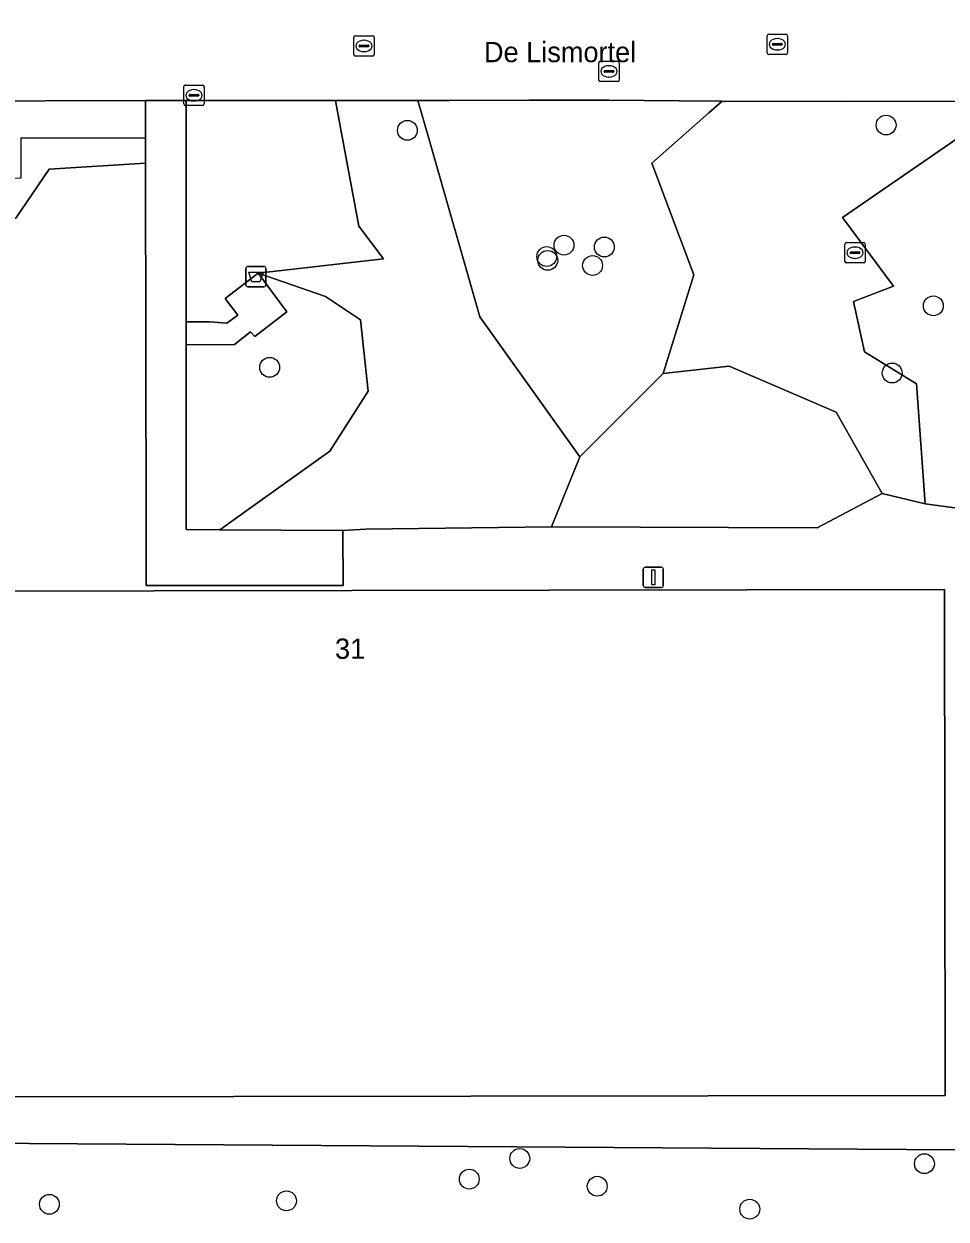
# Model space of a CAD drawing. Extents: x 161477 to 163040, y 383680 to 384871.
# Drawn here: x 162572.2 to 162617.6, y 384502.3 to 384561.2 of the extents above; entities that cross this region are included whole.
import ezdxf

# ---------------------------------------------------------------- set-up
doc = ezdxf.new("R2010")
doc.units = 0
for name, color, linetype in [('IMGEO_Afvalbak', 7, 'Continuous'), ('IMGEO_Boom', 7, 'Continuous'), ('IMGEO_Groenvoorziening', 7, 'Continuous'), ('IMGEO_Kolk', 7, 'Continuous'), ('IMGEO_Lichtmast', 7, 'Continuous'), ('IMGEO_Openbare_ruimte_label', 7, 'Continuous'), ('IMGEO_Pand', 7, 'Continuous'), ('IMGEO_Pand_nummerreeks', 7, 'Continuous'), ('IMGEO_Rijbaan_lokaal_open', 7, 'Continuous'), ('IMGEO_Rioolput', 7, 'Continuous'), ('IMGEO_Voetpad_gesloten', 7, 'Continuous'), ('IMGEO_Voetpad_open', 7, 'Continuous')]:
    doc.layers.add(name, color=color, linetype=linetype)

msp = doc.modelspace()

# ---------------------------------------------------------------- linework, layer by layer
at = {"layer": 'IMGEO_Afvalbak'}
for p, q in [((162583.125, 384548.34), (162583.125, 384549.14)), ((162583.125, 384549.14), (162583.125, 384548.34)), ((162583.225, 384549.24), (162584.015, 384549.24)), ((162584.015, 384549.24), (162583.225, 384549.24)), ((162584.115, 384549.14), (162584.115, 384548.34)), ((162584.115, 384548.34), (162584.115, 384549.14)), ((162584.015, 384548.24), (162583.225, 384548.24)), ((162583.225, 384548.24), (162584.015, 384548.24))]:
    msp.add_line(p, q, dxfattribs=at)
msp.add_lwpolyline([(162583.268, 384548.954), (162583.972, 384548.954), (162583.823, 384548.484), (162583.417, 384548.484), (162583.268, 384548.954)], dxfattribs=at)
for centre, start, end in [((162583.225, 384549.14), 90, 180), ((162583.225, 384549.14), 90, 180), ((162584.015, 384549.14), 0, 90), ((162584.015, 384549.14), 360, 90), ((162583.225, 384548.34), 180, 270), ((162583.225, 384548.34), 180, 270), ((162584.015, 384548.34), 270, 0), ((162584.015, 384548.34), 270, 0)]:
    msp.add_arc(centre, 0.1, start, end, dxfattribs=at)
at = {"layer": 'IMGEO_Boom'}
for centre in [(162591.09, 384555.95), (162614.69, 384556.21), (162598.81, 384550.29), (162600.8, 384550.2), (162597.96, 384549.73), (162598.01, 384549.54), (162600.22, 384549.29), (162617.02, 384547.3), (162584.3, 384544.27), (162614.99, 384543.99), (162596.63, 384505.28), (162616.58, 384505.02), (162594.14, 384504.26), (162600.45, 384503.91), (162573.44, 384503.02), (162585.13, 384503.19), (162607.97, 384502.78)]:
    msp.add_circle(centre, 0.489, dxfattribs=at)
at = {"layer": 'IMGEO_Groenvoorziening'}
for points in [[(162587.795, 384556.073), (162587.544, 384557.427), (162580.507, 384557.425), (162580.176, 384557.424), (162580.179, 384546.516), (162580.684, 384546.511), (162581.334, 384546.505), (162582.192, 384546.449), (162582.724, 384546.838), (162582.103, 384547.665), (162583.731, 384548.911), (162589.912, 384549.611), (162588.697, 384551.222)], [(162594.669, 384546.754), (162592.146, 384555.551), (162591.608, 384557.429), (162587.544, 384557.427), (162587.795, 384556.073), (162588.697, 384551.222), (162589.912, 384549.611), (162583.731, 384548.911), (162587.045, 384547.76), (162588.78, 384546.613), (162589.156, 384543.093), (162587.261, 384540.131), (162583.362, 384537.346), (162581.844, 384536.262), (162587.909, 384536.233), (162589.036, 384536.296), (162598.201, 384536.417), (162599.597, 384539.863)], [(162603.134, 384554.338), (162605.948, 384556.811), (162606.611, 384557.394), (162604.501, 384557.403), (162601.021, 384557.434), (162597.072, 384557.436), (162593.134, 384557.429), (162593.115, 384557.429), (162591.608, 384557.429), (162592.146, 384555.551), (162594.669, 384546.754), (162599.597, 384539.863), (162603.699, 384543.969), (162605.213, 384548.827)], [(162612.549, 384551.662), (162619.288, 384556.308), (162620.86, 384557.39), (162612.716, 384557.368), (162606.611, 384557.394), (162605.948, 384556.811), (162603.134, 384554.338), (162605.213, 384548.827), (162603.699, 384543.969), (162606.947, 384544.324), (162612.223, 384542.056), (162614.492, 384538.06), (162616.617, 384537.538), (162616.184, 384543.455), (162613.624, 384545.028), (162613.08, 384547.512), (162615.059, 384548.264)], [(162568.913, 384551.018), (162571.785, 384551.626), (162573.428, 384554.029), (162578.18, 384554.338), (162578.178, 384555.564), (162572.04, 384555.585), (162572.035, 384553.589), (162569.05, 384553.57), (162569.008, 384555.583), (162568.811, 384555.57), (162567.829, 384554.53), (162565.656, 384552.359), (162563.522, 384550.15), (162562.232, 384548.672), (162560.972, 384547.169), (162558.412, 384544.207), (162556.829, 384542.463), (162557.215, 384542.353), (162558.806, 384541.9), (162567.351, 384542.28), (162570.177, 384544.412), (162570.163, 384546.572)], [(162589.156, 384543.093), (162588.78, 384546.613), (162587.045, 384547.76), (162583.731, 384548.911), (162585.145, 384547.005), (162583.567, 384545.793), (162583.361, 384546.024), (162582.57, 384545.39), (162580.179, 384545.379), (162580.181, 384536.27), (162581.844, 384536.262), (162583.362, 384537.346), (162587.261, 384540.131)], [(162612.223, 384542.056), (162606.947, 384544.324), (162603.699, 384543.969), (162599.597, 384539.863), (162598.201, 384536.417), (162611.287, 384536.352), (162614.492, 384538.06)], [(162617.572, 384533.319), (162617.611, 384508.389), (162559.132, 384508.299), (162559.093, 384533.229)]]:
    msp.add_lwpolyline(points, close=True, dxfattribs=at)
for points in [[(162625.625, 384557.332), (162625.058, 384557.402), (162620.86, 384557.39), (162619.288, 384556.308), (162612.549, 384551.662), (162615.059, 384548.264), (162613.08, 384547.512), (162613.624, 384545.028), (162616.184, 384543.455), (162616.617, 384537.538), (162620.49, 384537.015), (162623.192, 384529.815), (162625.95, 384529.646), (162629.932, 384534.997), (162630.612, 384538.15), (162630.343, 384552.892)], [(162555.579, 384506.126), (162618.089, 384505.711), (162619.789, 384505.699), (162620.199, 384524.005), (162620.248, 384526.221), (162620.49, 384537.015), (162616.617, 384537.538), (162614.492, 384538.06), (162611.287, 384536.352), (162598.201, 384536.417), (162589.036, 384536.296), (162587.909, 384536.233), (162587.931, 384533.515), (162578.218, 384533.515), (162578.216, 384533.887), (162578.206, 384536.25), (162578.18, 384554.338), (162573.428, 384554.029), (162571.785, 384551.626)], [(162618.089, 384505.711), (162555.579, 384506.126)]]:
    msp.add_lwpolyline(points, dxfattribs=at)
at = {"layer": 'IMGEO_Kolk'}
for p, q in [((162600.527, 384558.43), (162600.527, 384559.282)), ((162600.602, 384559.356), (162601.454, 384559.356)), ((162601.528, 384559.282), (162601.528, 384558.43)), ((162600.786, 384558.85), (162600.786, 384558.862)), ((162601.224, 384558.813), (162600.826, 384558.813)), ((162600.829, 384558.899), (162601.227, 384558.899)), ((162601.015, 384559.136), (162601.04, 384559.136)), ((162601.27, 384558.862), (162601.27, 384558.85)), ((162580.066, 384557.251), (162580.066, 384558.103)), ((162580.141, 384558.177), (162580.993, 384558.177)), ((162581.067, 384558.103), (162581.067, 384557.251)), ((162601.454, 384558.356), (162600.602, 384558.356)), ((162601.038, 384558.576), (162601.013, 384558.576)), ((162580.325, 384557.671), (162580.325, 384557.683)), ((162580.763, 384557.634), (162580.365, 384557.634)), ((162580.368, 384557.72), (162580.766, 384557.72)), ((162580.554, 384557.957), (162580.579, 384557.957)), ((162580.809, 384557.683), (162580.809, 384557.671)), ((162580.993, 384557.177), (162580.141, 384557.177)), ((162580.577, 384557.397), (162580.552, 384557.397))]:
    msp.add_line(p, q, dxfattribs=at)
for points in [[(162600.527, 384558.43), (162600.527, 384559.282)], [(162600.602, 384559.356), (162601.454, 384559.356)], [(162601.528, 384559.282), (162601.528, 384558.43)], [(162580.066, 384557.251), (162580.066, 384558.103)], [(162580.141, 384558.177), (162580.993, 384558.177)], [(162581.067, 384558.103), (162581.067, 384557.251)], [(162601.454, 384558.356), (162600.602, 384558.356)], [(162580.993, 384557.177), (162580.141, 384557.177)]]:
    msp.add_lwpolyline(points, dxfattribs=at)
for centre, radius, start, end in [((162600.604, 384559.28), 0.0765, 91.55205, 178.44795), ((162600.604, 384559.28), 0.0765, 91.55205, 178.44795), ((162601.452, 384559.28), 0.0765, 1.55205, 88.44795), ((162601.452, 384559.28), 0.0765, 1.55205, 88.44795), ((162600.826, 384558.859), 0.0403, 85.87752, 175.75265), ((162600.823, 384558.849), 0.0366, 178.93798, 274.71019), ((162601.227, 384558.856), 0.043, 264.86636, 352.45326), ((162601.231, 384558.861), 0.0386, 1.73085, 96.63898), ((162580.143, 384558.101), 0.0765, 91.55205, 178.44795), ((162580.143, 384558.101), 0.0765, 91.55205, 178.44795), ((162580.991, 384558.101), 0.0765, 1.55205, 88.44795), ((162580.991, 384558.101), 0.0765, 1.55205, 88.44795), ((162600.604, 384558.432), 0.0765, 181.55205, 268.44795), ((162600.604, 384558.432), 0.0765, 181.55205, 268.44795), ((162601.452, 384558.432), 0.0765, 271.55205, 358.44795), ((162601.452, 384558.432), 0.0765, 271.55205, 358.44795), ((162580.365, 384557.68), 0.0403, 85.87752, 175.75265), ((162580.362, 384557.67), 0.0366, 178.93798, 274.71019), ((162580.766, 384557.677), 0.043, 264.86636, 352.45326), ((162580.77, 384557.682), 0.0386, 1.73085, 96.63898), ((162580.143, 384557.253), 0.0765, 181.55205, 268.44795), ((162580.143, 384557.253), 0.0765, 181.55205, 268.44795), ((162580.991, 384557.253), 0.0765, 271.55205, 358.44795), ((162580.991, 384557.253), 0.0765, 271.55205, 358.44795)]:
    msp.add_arc(centre, radius, start, end, dxfattribs=at)
for centre, major_axis, ratio, start_param, end_param in [((162601.014, 384558.856), (-0.387, 0.002), 0.722429, 4.712389, 7.853982), ((162601.039, 384558.856), (-0.39, 0.002), 0.717154, 1.570796, 4.712389), ((162580.553, 384557.677), (-0.387, 0.002), 0.722429, 4.712389, 7.853982), ((162580.578, 384557.677), (-0.39, 0.002), 0.717154, 1.570796, 4.712389)]:
    msp.add_ellipse(centre, major_axis=major_axis, ratio=ratio, start_param=start_param, end_param=end_param, dxfattribs=at)
at = {"layer": 'IMGEO_Lichtmast'}
for p, q in [((162602.715, 384533.52), (162602.715, 384534.32)), ((162602.715, 384534.32), (162602.715, 384533.52)), ((162602.815, 384534.42), (162603.605, 384534.42)), ((162603.605, 384534.42), (162602.815, 384534.42)), ((162603.705, 384534.32), (162603.705, 384533.52)), ((162603.705, 384533.52), (162603.705, 384534.32)), ((162603.605, 384533.42), (162602.815, 384533.42)), ((162602.815, 384533.42), (162603.605, 384533.42))]:
    msp.add_line(p, q, dxfattribs=at)
msp.add_lwpolyline([(162603.135, 384534.295), (162603.285, 384534.295), (162603.285, 384533.545), (162603.135, 384533.545), (162603.135, 384534.295)], dxfattribs=at)
for centre, start, end in [((162602.815, 384534.32), 90, 180), ((162602.815, 384534.32), 90, 180), ((162603.605, 384534.32), 0, 90), ((162603.605, 384534.32), 360, 90), ((162602.815, 384533.52), 180, 270), ((162602.815, 384533.52), 180, 270), ((162603.605, 384533.52), 270, 0), ((162603.605, 384533.52), 270, 0)]:
    msp.add_arc(centre, 0.1, start, end, dxfattribs=at)
at = {"layer": 'IMGEO_Pand'}
msp.add_lwpolyline([(162559.132, 384508.299), (162617.611, 384508.389), (162617.572, 384533.319), (162559.093, 384533.229)], close=True, dxfattribs=at)
at = {"layer": 'IMGEO_Rijbaan_lokaal_open'}
msp.add_lwpolyline([(162522.93, 384557.322), (162525.022, 384557.351), (162535.666, 384557.365), (162547.678, 384557.359), (162556.15, 384557.366), (162556.984, 384557.368), (162568.278, 384557.395), (162578.175, 384557.419), (162580.176, 384557.424), (162580.507, 384557.425), (162587.544, 384557.427), (162591.608, 384557.429), (162593.115, 384557.429), (162593.134, 384557.429), (162597.072, 384557.436), (162601.021, 384557.434), (162604.501, 384557.403), (162606.611, 384557.394), (162612.716, 384557.368), (162620.86, 384557.39), (162625.058, 384557.402), (162625.625, 384557.332), (162625.64, 384557.841), (162625.738, 384561.196)], dxfattribs=at)
at = {"layer": 'IMGEO_Rioolput'}
for p, q in [((162588.449, 384559.684), (162588.449, 384560.536)), ((162588.524, 384560.61), (162589.376, 384560.61)), ((162589.45, 384560.536), (162589.45, 384559.684)), ((162608.829, 384559.764), (162608.829, 384560.616)), ((162608.904, 384560.69), (162609.756, 384560.69)), ((162609.317, 384560.47), (162609.342, 384560.47)), ((162609.83, 384560.616), (162609.83, 384559.764)), ((162588.708, 384560.104), (162588.708, 384560.116)), ((162589.146, 384560.067), (162588.748, 384560.067)), ((162588.751, 384560.153), (162589.149, 384560.153)), ((162588.937, 384560.39), (162588.962, 384560.39)), ((162589.192, 384560.116), (162589.192, 384560.104)), ((162609.088, 384560.184), (162609.088, 384560.196)), ((162609.526, 384560.147), (162609.128, 384560.147)), ((162609.131, 384560.233), (162609.529, 384560.233)), ((162609.34, 384559.91), (162609.315, 384559.91)), ((162609.572, 384560.196), (162609.572, 384560.184)), ((162589.376, 384559.61), (162588.524, 384559.61)), ((162588.96, 384559.83), (162588.935, 384559.83)), ((162609.756, 384559.69), (162608.904, 384559.69)), ((162612.659, 384549.494), (162612.659, 384550.346)), ((162612.734, 384550.42), (162613.586, 384550.42)), ((162612.918, 384549.914), (162612.918, 384549.926)), ((162613.356, 384549.877), (162612.958, 384549.877)), ((162612.961, 384549.963), (162613.359, 384549.963)), ((162613.147, 384550.2), (162613.172, 384550.2)), ((162613.402, 384549.926), (162613.402, 384549.914)), ((162613.66, 384550.346), (162613.66, 384549.494)), ((162613.586, 384549.42), (162612.734, 384549.42)), ((162613.17, 384549.64), (162613.145, 384549.64))]:
    msp.add_line(p, q, dxfattribs=at)
for points in [[(162588.449, 384559.684), (162588.449, 384560.536)], [(162588.524, 384560.61), (162589.376, 384560.61)], [(162589.45, 384560.536), (162589.45, 384559.684)], [(162608.829, 384559.764), (162608.829, 384560.616)], [(162608.904, 384560.69), (162609.756, 384560.69)], [(162609.83, 384560.616), (162609.83, 384559.764)], [(162589.376, 384559.61), (162588.524, 384559.61)], [(162609.756, 384559.69), (162608.904, 384559.69)], [(162612.659, 384549.494), (162612.659, 384550.346)], [(162612.734, 384550.42), (162613.586, 384550.42)], [(162613.66, 384550.346), (162613.66, 384549.494)], [(162613.586, 384549.42), (162612.734, 384549.42)]]:
    msp.add_lwpolyline(points, dxfattribs=at)
for centre, radius, start, end in [((162588.526, 384560.534), 0.0765, 91.55205, 178.44795), ((162588.526, 384560.534), 0.0765, 91.55205, 178.44795), ((162589.374, 384560.534), 0.0765, 1.55205, 88.44795), ((162589.374, 384560.534), 0.0765, 1.55205, 88.44795), ((162608.906, 384560.614), 0.0765, 91.55205, 178.44795), ((162608.906, 384560.614), 0.0765, 91.55205, 178.44795), ((162609.754, 384560.614), 0.0765, 1.55205, 88.44795), ((162609.754, 384560.614), 0.0765, 1.55205, 88.44795), ((162588.748, 384560.113), 0.0403, 85.87752, 175.75265), ((162588.745, 384560.103), 0.0366, 178.93798, 274.71019), ((162589.149, 384560.11), 0.043, 264.86636, 352.45326), ((162589.153, 384560.115), 0.0386, 1.73085, 96.63898), ((162609.128, 384560.193), 0.0403, 85.87752, 175.75265), ((162609.125, 384560.183), 0.0366, 178.93798, 274.71019), ((162609.529, 384560.19), 0.043, 264.86636, 352.45326), ((162609.533, 384560.195), 0.0386, 1.73085, 96.63898), ((162588.526, 384559.686), 0.0765, 181.55205, 268.44795), ((162588.526, 384559.686), 0.0765, 181.55205, 268.44795), ((162589.374, 384559.686), 0.0765, 271.55205, 358.44795), ((162589.374, 384559.686), 0.0765, 271.55205, 358.44795), ((162608.906, 384559.766), 0.0765, 181.55205, 268.44795), ((162608.906, 384559.766), 0.0765, 181.55205, 268.44795), ((162609.754, 384559.766), 0.0765, 271.55205, 358.44795), ((162609.754, 384559.766), 0.0765, 271.55205, 358.44795), ((162612.736, 384550.344), 0.0765, 91.55205, 178.44795), ((162612.736, 384550.344), 0.0765, 91.55205, 178.44795), ((162612.958, 384549.923), 0.0403, 85.87752, 175.75265), ((162612.955, 384549.913), 0.0366, 178.93798, 274.71019), ((162613.359, 384549.92), 0.043, 264.86636, 352.45326), ((162613.363, 384549.925), 0.0386, 1.73085, 96.63898), ((162613.584, 384550.344), 0.0765, 1.55205, 88.44795), ((162613.584, 384550.344), 0.0765, 1.55205, 88.44795), ((162612.736, 384549.496), 0.0765, 181.55205, 268.44795), ((162612.736, 384549.496), 0.0765, 181.55205, 268.44795), ((162613.584, 384549.496), 0.0765, 271.55205, 358.44795), ((162613.584, 384549.496), 0.0765, 271.55205, 358.44795)]:
    msp.add_arc(centre, radius, start, end, dxfattribs=at)
for centre, major_axis, ratio, start_param, end_param in [((162609.316, 384560.19), (-0.387, 0.002), 0.722429, 4.712389, 7.853982), ((162609.341, 384560.19), (-0.39, 0.002), 0.717154, 1.570796, 4.712389), ((162588.936, 384560.11), (-0.387, 0.002), 0.722429, 4.712389, 7.853982), ((162588.961, 384560.11), (-0.39, 0.002), 0.717154, 1.570796, 4.712389), ((162613.146, 384549.92), (-0.387, 0.002), 0.722429, 4.712389, 7.853982), ((162613.171, 384549.92), (-0.39, 0.002), 0.717154, 1.570796, 4.712389)]:
    msp.add_ellipse(centre, major_axis=major_axis, ratio=ratio, start_param=start_param, end_param=end_param, dxfattribs=at)
at = {"layer": 'IMGEO_Voetpad_gesloten'}
msp.add_lwpolyline([(162587.909, 384536.233), (162581.844, 384536.262), (162580.181, 384536.27), (162580.179, 384545.379), (162580.179, 384546.516), (162580.176, 384557.424), (162578.175, 384557.419), (162578.175, 384557.163), (162578.178, 384555.564), (162578.18, 384554.338), (162578.206, 384536.25), (162578.216, 384533.887), (162578.218, 384533.515), (162587.931, 384533.515)], close=True, dxfattribs=at)
at = {"layer": 'IMGEO_Voetpad_open'}
msp.add_lwpolyline([(162572.04, 384555.585), (162578.178, 384555.564), (162578.175, 384557.163), (162578.175, 384557.419), (162568.278, 384557.395)], dxfattribs=at)
msp.add_lwpolyline([(162583.731, 384548.911), (162582.103, 384547.665), (162582.724, 384546.838), (162582.192, 384546.449), (162581.334, 384546.505), (162580.684, 384546.511), (162580.179, 384546.516), (162580.179, 384545.379), (162582.57, 384545.39), (162583.361, 384546.024), (162583.567, 384545.793), (162585.145, 384547.005)], close=True, dxfattribs=at)

# ---------------------------------------------------------------- texts
at = {"layer": 'IMGEO_Openbare_ruimte_label'}
msp.add_text('De Lismortel', height=1, dxfattribs=at).set_placement((162594.866, 384559.309))
at = {"layer": 'IMGEO_Pand_nummerreeks'}
msp.add_text('31', height=1, dxfattribs=at).set_placement((162587.522, 384529.904))

doc.saveas('drawing.dxf')
